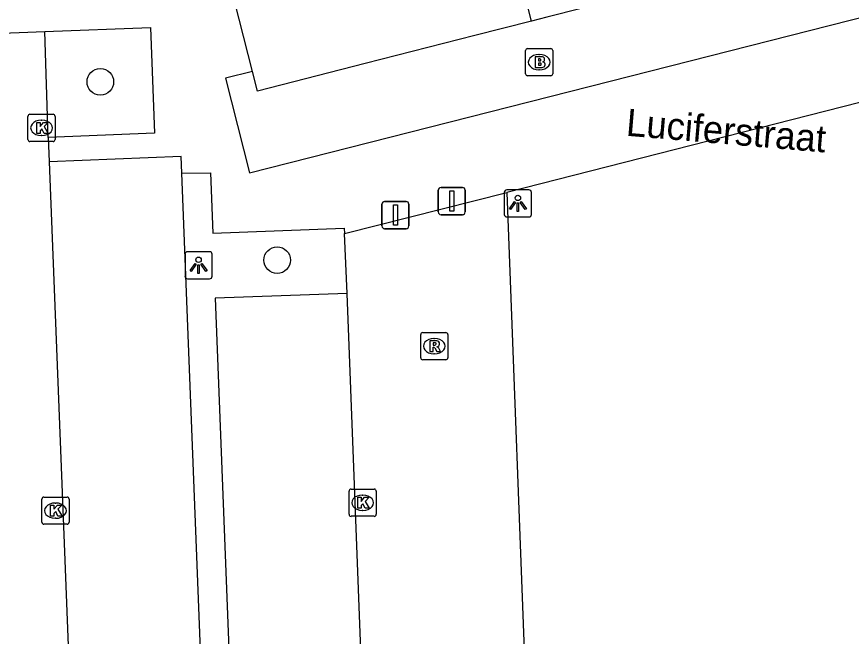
# Model space of a CAD drawing. Extents: x 160664 to 161506, y 382245 to 383288.
# Drawn here: x 161184.98 to 161215.68, y 382905.25 to 382928.02 of the extents above; entities that cross this region are included whole.
import ezdxf

# ---------------------------------------------------------------- set-up
doc = ezdxf.new("R2010")
doc.units = 0
for name, color, linetype in [('IMGEO_Afsluitpaal', 7, 'Continuous'), ('IMGEO_Boom', 7, 'Continuous'), ('IMGEO_Brandkraan', 7, 'Continuous'), ('IMGEO_Kolk', 7, 'Continuous'), ('IMGEO_Lichtpunt', 7, 'Continuous'), ('IMGEO_Openbare_ruimte_label', 7, 'Continuous'), ('IMGEO_Pand', 7, 'Continuous'), ('IMGEO_Parkeervlak_halfverhard', 7, 'Continuous'), ('IMGEO_Rijbaan_lokaal_open', 7, 'Continuous'), ('IMGEO_Rioolput', 7, 'Continuous'), ('IMGEO_Voetpad_open', 7, 'Continuous')]:
    doc.layers.add(name, color=color, linetype=linetype)

msp = doc.modelspace()

# ---------------------------------------------------------------- linework, layer by layer
at = {"layer": 'IMGEO_Afsluitpaal'}
for p, q in [((161200.487, 382920.845), (161200.487, 382921.645)), ((161200.487, 382921.645), (161200.487, 382920.845)), ((161200.587, 382921.745), (161201.377, 382921.745)), ((161201.377, 382921.745), (161200.587, 382921.745)), ((161201.477, 382921.645), (161201.477, 382920.845)), ((161201.477, 382920.845), (161201.477, 382921.645)), ((161198.514, 382921.231), (161199.304, 382921.231)), ((161199.304, 382921.231), (161198.514, 382921.231)), ((161198.414, 382920.331), (161198.414, 382921.131)), ((161198.414, 382921.131), (161198.414, 382920.331)), ((161199.404, 382921.131), (161199.404, 382920.331)), ((161199.404, 382920.331), (161199.404, 382921.131)), ((161201.377, 382920.745), (161200.587, 382920.745)), ((161200.587, 382920.745), (161201.377, 382920.745)), ((161199.304, 382920.231), (161198.514, 382920.231)), ((161198.514, 382920.231), (161199.304, 382920.231))]:
    msp.add_line(p, q, dxfattribs=at)
for points in [[(161200.907, 382921.62), (161201.057, 382921.62), (161201.057, 382920.87), (161200.907, 382920.87), (161200.907, 382921.62)], [(161198.834, 382921.106), (161198.984, 382921.106), (161198.984, 382920.356), (161198.834, 382920.356), (161198.834, 382921.106)]]:
    msp.add_lwpolyline(points, dxfattribs=at)
for centre, start, end in [((161200.587, 382921.645), 90, 180), ((161200.587, 382921.645), 90, 180), ((161201.377, 382921.645), 0, 90), ((161201.377, 382921.645), 360, 90), ((161198.514, 382921.131), 90, 180), ((161198.514, 382921.131), 90, 180), ((161199.304, 382921.131), 0, 90), ((161199.304, 382921.131), 360, 90), ((161200.587, 382920.845), 180, 270), ((161200.587, 382920.845), 180, 270), ((161201.377, 382920.845), 270, 0), ((161201.377, 382920.845), 270, 0), ((161198.514, 382920.331), 180, 270), ((161198.514, 382920.331), 180, 270), ((161199.304, 382920.331), 270, 0), ((161199.304, 382920.331), 270, 0)]:
    msp.add_arc(centre, 0.1, start, end, dxfattribs=at)
at = {"layer": 'IMGEO_Boom'}
for centre in [(161188.057, 382925.629), (161194.563, 382919.077)]:
    msp.add_circle(centre, 0.489, dxfattribs=at)
at = {"layer": 'IMGEO_Brandkraan'}
for p, q in [((161203.698, 382925.928), (161203.698, 382926.78)), ((161203.773, 382926.854), (161204.625, 382926.854)), ((161204.699, 382926.78), (161204.699, 382925.928)), ((161204.186, 382926.634), (161204.211, 382926.634)), ((161204.625, 382925.854), (161203.773, 382925.854)), ((161204.209, 382926.074), (161204.184, 382926.074))]:
    msp.add_line(p, q, dxfattribs=at)
for points in [[(161203.698, 382925.928), (161203.698, 382926.78)], [(161203.773, 382926.854), (161204.625, 382926.854)], [(161204.699, 382926.78), (161204.699, 382925.928)], [(161204.046, 382926.554), (161204.046, 382926.154), (161204.259, 382926.154)], [(161204.277, 382926.554), (161204.046, 382926.554)], [(161204.225, 382926.473), (161204.171, 382926.473), (161204.171, 382926.397)], [(161204.171, 382926.397), (161204.224, 382926.397)], [(161204.233, 382926.321), (161204.171, 382926.321), (161204.171, 382926.24)], [(161204.171, 382926.24), (161204.233, 382926.24)], [(161204.625, 382925.854), (161203.773, 382925.854)]]:
    msp.add_lwpolyline(points, dxfattribs=at)
for centre, radius, start, end in [((161203.775, 382926.778), 0.0765, 91.552, 178.448), ((161203.775, 382926.778), 0.0765, 91.552, 178.448), ((161204.623, 382926.778), 0.0765, 1.552, 88.448), ((161204.623, 382926.778), 0.0765, 1.552, 88.448), ((161204.226, 382926.435), 0.0379, 267.8285, 90.9355), ((161204.281, 382926.409), 0.145, 59.4692, 91.5367), ((161204.306, 382926.456), 0.0922, 285.5137, 58.1501), ((161204.234, 382926.28), 0.0404, 269.8759, 90.5077), ((161204.265, 382926.405), 0.251, 268.6676, 293.5347), ((161204.311, 382926.264), 0.105, 301.3115, 78.989), ((161203.775, 382925.93), 0.0765, 181.552, 268.448), ((161203.775, 382925.93), 0.0765, 181.552, 268.448), ((161204.623, 382925.93), 0.0765, 271.552, 358.448), ((161204.623, 382925.93), 0.0765, 271.552, 358.448)]:
    msp.add_arc(centre, radius, start, end, dxfattribs=at)
for centre, major_axis, ratio, start_param, end_param in [((161204.185, 382926.354), (-0.387, 0.002), 0.722429, 4.712389, 7.853982), ((161204.21, 382926.354), (-0.39, 0.002), 0.717154, 1.570796, 4.712389)]:
    msp.add_ellipse(centre, major_axis=major_axis, ratio=ratio, start_param=start_param, end_param=end_param, dxfattribs=at)
at = {"layer": 'IMGEO_Kolk'}
for p, q in [((161185.394, 382923.509), (161185.394, 382924.361)), ((161185.469, 382924.435), (161186.321, 382924.435)), ((161186.395, 382924.361), (161186.395, 382923.509)), ((161185.882, 382924.215), (161185.907, 382924.215)), ((161186.321, 382923.435), (161185.469, 382923.435)), ((161185.905, 382923.655), (161185.88, 382923.655)), ((161197.204, 382909.732), (161197.204, 382910.584)), ((161197.279, 382910.658), (161198.131, 382910.658)), ((161198.205, 382910.584), (161198.205, 382909.732)), ((161185.906, 382909.441), (161185.906, 382910.293)), ((161185.981, 382910.367), (161186.833, 382910.367)), ((161186.907, 382910.293), (161186.907, 382909.441)), ((161197.692, 382910.438), (161197.717, 382910.438)), ((161186.394, 382910.147), (161186.419, 382910.147)), ((161197.715, 382909.878), (161197.69, 382909.878)), ((161186.417, 382909.587), (161186.392, 382909.587)), ((161198.131, 382909.658), (161197.279, 382909.658)), ((161186.833, 382909.367), (161185.981, 382909.367))]:
    msp.add_line(p, q, dxfattribs=at)
for points in [[(161185.394, 382923.509), (161185.394, 382924.361)], [(161185.469, 382924.435), (161186.321, 382924.435)], [(161186.395, 382924.361), (161186.395, 382923.509)], [(161185.715, 382924.135), (161185.838, 382924.135), (161185.838, 382923.984), (161185.968, 382924.135), (161186.132, 382924.135), (161185.986, 382923.984), (161186.139, 382923.735), (161185.987, 382923.735), (161185.902, 382923.899), (161185.838, 382923.832), (161185.838, 382923.735), (161185.715, 382923.735), (161185.715, 382924.135)], [(161186.321, 382923.435), (161185.469, 382923.435)], [(161197.204, 382909.732), (161197.204, 382910.584)], [(161197.279, 382910.658), (161198.131, 382910.658)], [(161198.205, 382910.584), (161198.205, 382909.732)], [(161185.906, 382909.441), (161185.906, 382910.293)], [(161185.981, 382910.367), (161186.833, 382910.367)], [(161186.907, 382910.293), (161186.907, 382909.441)], [(161197.525, 382910.358), (161197.648, 382910.358), (161197.648, 382910.207), (161197.778, 382910.358), (161197.942, 382910.358), (161197.796, 382910.207), (161197.949, 382909.958), (161197.797, 382909.958), (161197.712, 382910.122), (161197.648, 382910.055), (161197.648, 382909.958), (161197.525, 382909.958), (161197.525, 382910.358)], [(161186.227, 382910.067), (161186.35, 382910.067), (161186.35, 382909.916), (161186.48, 382910.067), (161186.644, 382910.067), (161186.498, 382909.916), (161186.651, 382909.667), (161186.499, 382909.667), (161186.414, 382909.831), (161186.35, 382909.764), (161186.35, 382909.667), (161186.227, 382909.667), (161186.227, 382910.067)], [(161198.131, 382909.658), (161197.279, 382909.658)], [(161186.833, 382909.367), (161185.981, 382909.367)]]:
    msp.add_lwpolyline(points, dxfattribs=at)
for centre, start, end in [((161185.471, 382924.359), 91.552, 178.448), ((161185.471, 382924.359), 91.552, 178.448), ((161186.319, 382924.359), 1.552, 88.448), ((161186.319, 382924.359), 1.552, 88.448), ((161185.471, 382923.511), 181.552, 268.448), ((161185.471, 382923.511), 181.552, 268.448), ((161186.319, 382923.511), 271.552, 358.448), ((161186.319, 382923.511), 271.552, 358.448), ((161197.281, 382910.582), 91.552, 178.448), ((161197.281, 382910.582), 91.552, 178.448), ((161198.129, 382910.582), 1.552, 88.448), ((161198.129, 382910.582), 1.552, 88.448), ((161185.983, 382910.291), 91.552, 178.448), ((161185.983, 382910.291), 91.552, 178.448), ((161186.831, 382910.291), 1.552, 88.448), ((161186.831, 382910.291), 1.552, 88.448), ((161197.281, 382909.734), 181.552, 268.448), ((161197.281, 382909.734), 181.552, 268.448), ((161198.129, 382909.734), 271.552, 358.448), ((161198.129, 382909.734), 271.552, 358.448), ((161185.983, 382909.443), 181.552, 268.448), ((161185.983, 382909.443), 181.552, 268.448), ((161186.831, 382909.443), 271.552, 358.448), ((161186.831, 382909.443), 271.552, 358.448)]:
    msp.add_arc(centre, 0.0765, start, end, dxfattribs=at)
for centre, major_axis, ratio, start_param, end_param in [((161185.881, 382923.935), (-0.387, 0.002), 0.722429, 4.712389, 7.853982), ((161185.906, 382923.935), (-0.39, 0.002), 0.717154, 1.570796, 4.712389), ((161197.691, 382910.158), (-0.387, 0.002), 0.722429, 4.712389, 7.853982), ((161197.716, 382910.158), (-0.39, 0.002), 0.717154, 1.570796, 4.712389), ((161186.393, 382909.867), (-0.387, 0.002), 0.722429, 4.712389, 7.853982), ((161186.418, 382909.867), (-0.39, 0.002), 0.717154, 1.570796, 4.712389)]:
    msp.add_ellipse(centre, major_axis=major_axis, ratio=ratio, start_param=start_param, end_param=end_param, dxfattribs=at)
at = {"layer": 'IMGEO_Lichtpunt'}
for p, q in [((161202.916, 382921.563), (161202.916, 382920.756)), ((161202.916, 382921.563), (161202.916, 382920.756)), ((161203.818, 382921.658), (161203.01, 382921.658)), ((161203.818, 382921.658), (161203.01, 382921.658)), ((161203.912, 382920.756), (161203.912, 382921.563)), ((161203.912, 382920.756), (161203.912, 382921.563)), ((161203.01, 382920.662), (161203.818, 382920.662)), ((161203.01, 382920.662), (161203.818, 382920.662)), ((161192.073, 382919.384), (161191.265, 382919.384)), ((161192.073, 382919.384), (161191.265, 382919.384)), ((161191.171, 382919.289), (161191.171, 382918.482)), ((161191.171, 382919.289), (161191.171, 382918.482)), ((161192.167, 382918.482), (161192.167, 382919.289)), ((161192.167, 382918.482), (161192.167, 382919.289)), ((161191.265, 382918.388), (161192.073, 382918.388)), ((161191.265, 382918.388), (161192.073, 382918.388))]:
    msp.add_line(p, q, dxfattribs=at)
for points in [[(161203.29, 382921.227), (161203.329, 382921.199), (161203.141, 382920.937), (161203.103, 382920.964), (161203.29, 382921.227)], [(161203.502, 382921.199), (161203.54, 382921.226), (161203.727, 382920.964), (161203.688, 382920.936), (161203.502, 382921.199)], [(161203.392, 382921.179), (161203.439, 382921.179), (161203.439, 382920.857), (161203.392, 382920.857), (161203.392, 382921.179)], [(161191.545, 382918.953), (161191.584, 382918.925), (161191.396, 382918.663), (161191.358, 382918.69), (161191.545, 382918.953)], [(161191.647, 382918.905), (161191.694, 382918.905), (161191.694, 382918.583), (161191.647, 382918.583), (161191.647, 382918.905)], [(161191.757, 382918.925), (161191.795, 382918.952), (161191.982, 382918.69), (161191.943, 382918.662), (161191.757, 382918.925)]]:
    msp.add_lwpolyline(points, dxfattribs=at)
for centre in [(161203.415, 382921.361), (161191.67, 382919.087)]:
    msp.add_circle(centre, 0.0994, dxfattribs=at)
for centre, start, end in [((161203.01, 382921.563), 90, 180), ((161203.01, 382921.563), 90, 180), ((161203.818, 382921.563), 0, 90), ((161203.818, 382921.563), 0, 90), ((161203.01, 382920.756), 180, 270), ((161203.01, 382920.756), 180, 270), ((161203.818, 382920.756), 270, 0), ((161203.818, 382920.756), 270, 360), ((161191.265, 382919.289), 90, 180), ((161191.265, 382919.289), 90, 180), ((161192.073, 382919.289), 0, 90), ((161192.073, 382919.289), 0, 90), ((161191.265, 382918.482), 180, 270), ((161191.265, 382918.482), 180, 270), ((161192.073, 382918.482), 270, 0), ((161192.073, 382918.482), 270, 360)]:
    msp.add_arc(centre, 0.0946, start, end, dxfattribs=at)
at = {"layer": 'IMGEO_Pand'}
for points in [[(161203.91, 382927.859), (161201.613, 382936.9)], [(161193.653, 382926.015), (161191.527, 382934.336), (161191.732, 382934.385), (161191.568, 382935.072)], [(161210.588, 382929.562), (161208.51, 382929.032), (161204.476, 382928.003), (161203.91, 382927.859)], [(161203.91, 382927.859), (161201.826, 382927.327), (161197.792, 382926.298), (161193.838, 382925.29), (161193.653, 382926.015)]]:
    msp.add_lwpolyline(points, dxfattribs=at)
at = {"layer": 'IMGEO_Parkeervlak_halfverhard'}
for points in [[(161187.372, 382892.049), (161192.203, 382892.241), (161191.789, 382903.491), (161191.055, 382922.278)], [(161197.133, 382917.846), (161192.28, 382917.672), (161192.833, 382903.525), (161193.275, 382892.26), (161198.121, 382892.448)]]:
    msp.add_lwpolyline(points, dxfattribs=at)
at = {"layer": 'IMGEO_Rijbaan_lokaal_open'}
for points in [[(161180.029, 382927.248), (161186.012, 382927.483)], [(161186.139, 382923.588), (161186.012, 382927.483)], [(161186.139, 382923.588), (161186.175, 382922.692)], [(161186.175, 382922.692), (161186.72, 382908.978), (161187.372, 382892.049)], [(161197.037, 382920.05), (161203.004, 382921.558)], [(161203.004, 382921.558), (161203.727, 382902.468), (161204.395, 382884.755)], [(161197.133, 382917.846), (161197.037, 382920.05)], [(161198.121, 382892.448), (161197.681, 382903.463), (161197.133, 382917.846)]]:
    msp.add_lwpolyline(points, dxfattribs=at)
at = {"layer": 'IMGEO_Rioolput'}
for p, q in [((161199.839, 382915.489), (161199.839, 382916.341)), ((161199.914, 382916.415), (161200.766, 382916.415)), ((161200.84, 382916.341), (161200.84, 382915.489)), ((161200.327, 382916.195), (161200.352, 382916.195)), ((161200.766, 382915.415), (161199.914, 382915.415)), ((161200.35, 382915.635), (161200.325, 382915.635))]:
    msp.add_line(p, q, dxfattribs=at)
for points in [[(161199.839, 382915.489), (161199.839, 382916.341)], [(161199.914, 382916.415), (161200.766, 382916.415)], [(161200.84, 382916.341), (161200.84, 382915.489)], [(161200.428, 382916.113), (161200.176, 382916.115), (161200.176, 382915.715)], [(161200.354, 382916.034), (161200.3, 382916.034), (161200.3, 382915.953)], [(161200.176, 382915.715), (161200.3, 382915.715), (161200.3, 382915.877), (161200.311, 382915.877)], [(161200.3, 382915.953), (161200.352, 382915.953)], [(161200.358, 382915.848), (161200.429, 382915.715), (161200.569, 382915.715), (161200.504, 382915.841)], [(161200.766, 382915.415), (161199.914, 382915.415)]]:
    msp.add_lwpolyline(points, dxfattribs=at)
for centre, radius, start, end in [((161199.916, 382916.339), 0.0765, 91.552, 178.448), ((161199.916, 382916.339), 0.0765, 91.552, 178.448), ((161200.764, 382916.339), 0.0765, 1.552, 88.448), ((161200.764, 382916.339), 0.0765, 1.552, 88.448), ((161200.36, 382915.938), 0.0964, 77.0061, 93.1865), ((161200.374, 382915.995), 0.0378, 276.6634, 79.6772), ((161200.427, 382916.003), 0.109, 350.3612, 89.416), ((161200.31, 382915.824), 0.0533, 26.0293, 88.6989), ((161200.336, 382916.142), 0.19, 274.7715, 282.9687), ((161200.425, 382916.003), 0.112, 277.5842, 350.9817), ((161200.409, 382915.788), 0.108, 29.5134, 73.7905), ((161199.916, 382915.491), 0.0765, 181.552, 268.448), ((161199.916, 382915.491), 0.0765, 181.552, 268.448), ((161200.764, 382915.491), 0.0765, 271.552, 358.448), ((161200.764, 382915.491), 0.0765, 271.552, 358.448)]:
    msp.add_arc(centre, radius, start, end, dxfattribs=at)
for centre, major_axis, ratio, start_param, end_param in [((161200.326, 382915.915), (-0.387, 0.002), 0.722429, 4.712389, 7.853982), ((161200.351, 382915.915), (-0.39, 0.002), 0.717154, 1.570796, 4.712389)]:
    msp.add_ellipse(centre, major_axis=major_axis, ratio=ratio, start_param=start_param, end_param=end_param, dxfattribs=at)
at = {"layer": 'IMGEO_Voetpad_open'}
for points in [[(161193.653, 382926.015), (161192.662, 382925.762), (161193.549, 382922.283), (161216.354, 382928.075), (161226.401, 382930.615), (161225.732, 382933.516), (161225.515, 382933.466), (161224.51, 382937.409)], [(161204.395, 382884.755), (161221.635, 382880.325), (161238.405, 382875.998), (161237.571, 382898.417), (161237.023, 382912.84), (161230.627, 382912.589), (161227.102, 382927.696), (161203.004, 382921.558)], [(161186.012, 382927.483), (161189.906, 382927.631), (161190.052, 382923.745), (161186.139, 382923.588)], [(161191.055, 382922.278), (161191.028, 382922.881), (161186.175, 382922.692)], [(161191.055, 382922.278), (161192.109, 382922.288), (161192.192, 382920.068), (161197.028, 382920.245), (161197.037, 382920.05)]]:
    msp.add_lwpolyline(points, dxfattribs=at)

# ---------------------------------------------------------------- texts
at = {"layer": 'IMGEO_Openbare_ruimte_label'}
msp.add_text('Luciferstraat', height=1, rotation=355.184, dxfattribs=at).set_placement((161207.37, 382923.651))

doc.saveas('drawing.dxf')
